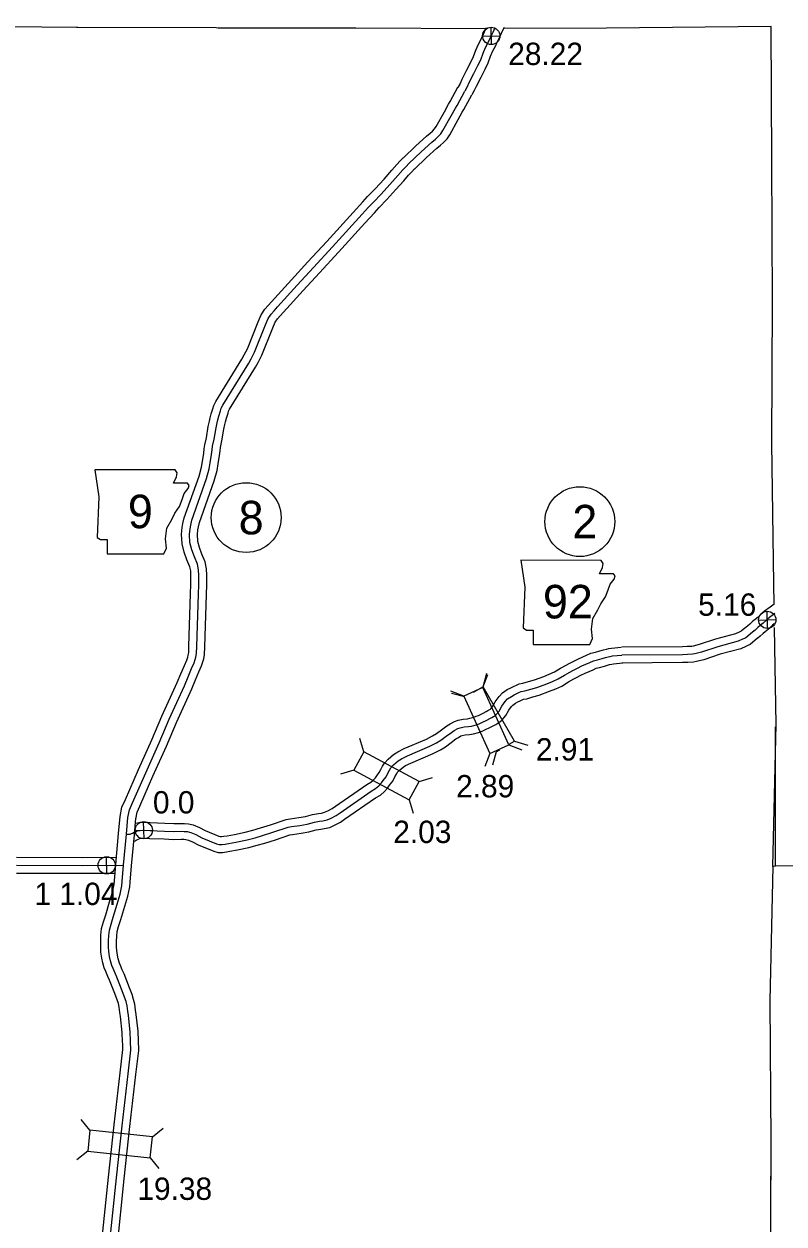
# Model space of a CAD drawing. Extents: x -83719 to 153526, y -11835 to 11446.
# Drawn here: x 795 to 1274, y 1580 to 2336 of the extents above; entities that cross this region are included whole.
import ezdxf

# ---------------------------------------------------------------- set-up
doc = ezdxf.new("R2010")
doc.units = 0
for name, color, linetype in [('Level 10', 7, 'Continuous'), ('Level 2', 7, 'Continuous'), ('Level 20', 7, 'Continuous'), ('Level 21', 7, 'Continuous'), ('Level 25', 7, 'Continuous'), ('Level 26', 7, 'Continuous'), ('Level 27', 7, 'Continuous'), ('Level 58', 7, 'Continuous'), ('Level 59', 7, 'Continuous')]:
    doc.layers.add(name, color=color, linetype=linetype)

msp = doc.modelspace()

# ---------------------------------------------------------------- linework, layer by layer
at = {"layer": 'Level 10'}
for points in [[(1086.18, 2334.05), (1085.8, 2333.23), (1084.18, 2329.7), (1082.81, 2326.69), (1081.1, 2323.5), (1079.49, 2319.63), (1077.96, 2315.64), (1076.32, 2312.23), (1073.82, 2307.3), (1070.83, 2301.42), (1069.71, 2298.97), (1068.37, 2296.46)], [(1097.56, 2334.16), (1096.15, 2331.78), (1094.89, 2329.04), (1093.27, 2325.53), (1091.77, 2322.26), (1090.15, 2319.21), (1088.78, 2315.93), (1087.15, 2311.68), (1085.29, 2307.8), (1082.73, 2302.77), (1079.84, 2297.07), (1078.67, 2294.53), (1077.19, 2291.75)], [(1034.06, 2252.15), (1041.85, 2259.6), (1048.64, 2265.7), (1050.89, 2267.55), (1052.26, 2268.81), (1053.64, 2270.31), (1054.69, 2271.88), (1059.82, 2280.98), (1062.49, 2285.93), (1063.5, 2287.54), (1068.39, 2296.5)], [(1040.97, 2244.92), (1048.65, 2252.26), (1055.16, 2258.11), (1057.45, 2260), (1059.35, 2261.74), (1061.52, 2264.11), (1063.21, 2266.62), (1068.58, 2276.15), (1071.14, 2280.9), (1072.13, 2282.49), (1077.17, 2291.71)], [(855.43, 1836.97), (856.63, 1842.75), (858.78, 1847.56), (866.99, 1866.45), (875.52, 1885.32), (881.75, 1900.23), (891.46, 1921.37), (893.7, 1926.84), (895.93, 1932.12), (897.4, 1935.53), (898.03, 1937.4), (898.37, 1938.57), (898.67, 1940.25), (898.86, 1944.25), (899.82, 1977.31), (900.09, 1983.14), (900.07, 1988.75), (899.96, 1991.78), (899.44, 1994.38), (897.59, 1998.66), (895.88, 2003.48), (894.46, 2008.75), (894.19, 2014.87), (894.59, 2018.97), (895.05, 2021.51), (895.92, 2025.14), (905.19, 2051.37), (906.76, 2057.2), (907.36, 2060.71), (908.15, 2065.82), (908.51, 2068.65), (908.77, 2071.09), (909.85, 2075.64), (911.04, 2082.78), (911.69, 2086.18), (912.21, 2088.29), (912.91, 2090.68), (913.85, 2093.93), (914.48, 2096.04), (915.71, 2098.58), (932.19, 2125.19), (933.72, 2127.83), (935.67, 2131.72), (942.52, 2148.75), (944.38, 2153.15), (946.68, 2156.65), (948.85, 2159.04), (950.89, 2161.38), (963.4, 2175.18), (973.69, 2186.42), (985.71, 2199.32), (1002.25, 2217.68), (1008.35, 2224.27), (1011.44, 2227.63), (1016.3, 2232.58), (1021.78, 2238.69), (1026.79, 2244.22), (1029.88, 2247.81), (1032.05, 2250.09), (1033.92, 2252.02)], [(865.3, 1835.35), (866.2, 1839.66), (867.93, 1843.53), (876.13, 1862.39), (884.69, 1881.33), (890.91, 1896.22), (900.63, 1917.38), (902.94, 1923), (905.13, 1928.2), (906.74, 1931.94), (907.59, 1934.42), (908.12, 1936.32), (908.63, 1939.12), (908.85, 1943.87), (909.81, 1976.93), (910.09, 1982.93), (910.07, 1988.95), (909.92, 1992.94), (909.05, 1997.37), (906.91, 2002.32), (905.43, 2006.46), (904.4, 2010.29), (904.21, 2014.6), (904.5, 2017.59), (904.84, 2019.45), (905.52, 2022.31), (914.75, 2048.4), (916.54, 2055.06), (917.23, 2059.11), (918.05, 2064.43), (918.44, 2067.48), (918.65, 2069.39), (919.66, 2073.66), (920.89, 2081.02), (921.46, 2084.03), (921.87, 2085.67), (922.51, 2087.89), (923.45, 2091.12), (923.83, 2092.42), (924.48, 2093.75), (940.78, 2120.05), (942.53, 2123.08), (944.8, 2127.61), (951.76, 2144.93), (953.24, 2148.41), (954.62, 2150.51), (956.33, 2152.4), (958.37, 2154.73), (970.79, 2168.44), (981.03, 2179.64), (993.08, 2192.57), (1009.63, 2210.93), (1015.7, 2217.49), (1018.69, 2220.74), (1023.59, 2225.74), (1029.21, 2231.99), (1034.29, 2237.6), (1037.29, 2241.09), (1039.26, 2243.15), (1041.1, 2245.05)], [(1267.75, 1970.81), (1265.19, 1968.95), (1261.55, 1966.27), (1259.89, 1964.85), (1257.56, 1962.6), (1255.65, 1961.1), (1254.08, 1959.75), (1252.35, 1958.13), (1250.93, 1956.96)], [(1250.97, 1956.98), (1247.15, 1953.87), (1246.81, 1953.71), (1245.66, 1953.14), (1243.33, 1952.07), (1230.79, 1948.76), (1220.43, 1945.34), (1216.54, 1944.3), (1215.71, 1944.14), (1212.96, 1943.98), (1209.82, 1943.91), (1171.7, 1943.67)], [(1267.83, 1958.47), (1267.78, 1958.44), (1266.63, 1957.46), (1264.14, 1955.05), (1262, 1953.37), (1260.76, 1952.31), (1258.97, 1950.63), (1257.32, 1949.26)], [(1257.29, 1949.23), (1252.55, 1945.37), (1251.17, 1944.71), (1249.94, 1944.11), (1246.71, 1942.63), (1233.63, 1939.17), (1223.3, 1935.75), (1218.77, 1934.54), (1216.93, 1934.19), (1213.36, 1933.99), (1209.97, 1933.91), (1171.77, 1933.67)], [(991.22, 1843.4), (1011.05, 1857.05), (1013.47, 1858.5), (1014.92, 1859.85), (1016.34, 1861.38), (1017.36, 1862.66), (1018.8, 1864.63), (1019.81, 1866.51), (1020.89, 1868.63), (1022.15, 1870.64), (1024.32, 1873.01), (1027.78, 1876.04), (1030.43, 1877.75), (1034.58, 1879.73), (1048.54, 1885.73), (1052.44, 1887.71), (1054.87, 1889.18), (1058.06, 1891.58), (1061.43, 1894.07), (1063.53, 1895.4), (1066.19, 1896.89), (1068.48, 1897.67), (1071.64, 1898.33), (1074.42, 1898.53), (1075.83, 1898.8), (1078.3, 1899.5), (1079.97, 1900.09), (1081.34, 1900.67), (1084.38, 1902.05), (1086.13, 1903.05), (1087.31, 1903.67), (1088.84, 1904.63), (1089.2, 1904.92), (1090.24, 1906.17), (1091.87, 1909.24), (1094.32, 1912.59), (1096.4, 1914.85), (1099.51, 1916.9), (1101.63, 1918.07), (1103.3, 1918.85), (1105.21, 1919.8), (1106.93, 1920.45), (1109.35, 1920.9), (1112.84, 1922.02), (1116.64, 1922.99), (1122.54, 1925.16), (1125.97, 1926.58), (1129.14, 1928.04), (1133.09, 1930.35), (1136.53, 1932.37), (1138.52, 1933.42), (1141.46, 1934.89), (1144.42, 1936.33), (1149.39, 1938.56), (1152.16, 1939.82), (1155.06, 1940.59), (1157.9, 1941.37), (1160.09, 1942.05), (1161.95, 1942.42), (1163.39, 1942.73), (1165.11, 1943.05), (1171.25, 1943.65)], [(996.9, 1835.16), (1016.45, 1848.63), (1019.5, 1850.46), (1022, 1852.78), (1023.92, 1854.85), (1025.31, 1856.58), (1027.28, 1859.28), (1028.67, 1861.87), (1029.6, 1863.69), (1030.15, 1864.56), (1031.33, 1865.86), (1033.81, 1868.03), (1035.31, 1869), (1038.7, 1870.62), (1052.78, 1876.67), (1057.3, 1878.96), (1060.48, 1880.89), (1064.04, 1883.56), (1067.09, 1885.81), (1068.66, 1886.81), (1070.28, 1887.72), (1071.12, 1888.01), (1073.03, 1888.41), (1075.73, 1888.6), (1078.13, 1889.06), (1081.33, 1889.96), (1083.6, 1890.77), (1085.36, 1891.52), (1088.94, 1893.14), (1090.93, 1894.28), (1092.29, 1894.99), (1094.7, 1896.5), (1096.28, 1897.8), (1098.58, 1900.56), (1100.36, 1903.91), (1102.06, 1906.24), (1102.92, 1907.17), (1104.69, 1908.33), (1106.18, 1909.16), (1107.65, 1909.84), (1109.21, 1910.62), (1109.62, 1910.78), (1111.81, 1911.19), (1115.6, 1912.4), (1119.61, 1913.42), (1126.19, 1915.85), (1129.98, 1917.42), (1133.76, 1919.16), (1138.15, 1921.72), (1141.4, 1923.63), (1143.08, 1924.52), (1145.88, 1925.92), (1148.66, 1927.27), (1153.51, 1929.45), (1155.55, 1930.38), (1157.65, 1930.94), (1160.69, 1931.76), (1162.57, 1932.35), (1163.98, 1932.63), (1165.34, 1932.92), (1166.5, 1933.14), (1172.22, 1933.69)], [(865.27, 1832.72), (867.35, 1833.13), (869.47, 1833.34), (874.34, 1833.14), (883.6, 1832.77), (889.3, 1832.54), (893.97, 1832.59), (896.03, 1832.57), (898.49, 1832.34), (901.48, 1831.67), (905.4, 1830.08), (909.02, 1828.11), (917.74, 1824.51), (918.57, 1824.29), (919.34, 1824.29), (920.83, 1824.51), (922.85, 1824.85), (927.48, 1825.69), (934.32, 1827.09), (939.17, 1828.4), (943.84, 1829.75), (950.21, 1831.76), (960.12, 1835.09), (962.66, 1835.48), (968.05, 1836.27), (972.26, 1836.97), (976.77, 1838.21), (980.44, 1838.88), (982.32, 1839.12), (984.36, 1839.61), (986.36, 1840.47), (989.1, 1841.9), (991.17, 1843.36)], [(843.57, 1565.3), (848.16, 1609.62), (851.67, 1642.64), (855.49, 1675.38), (857.16, 1690.06), (857.18, 1691.15), (857.09, 1693.55), (857.01, 1695), (856.75, 1700.86), (855.74, 1710.82), (855.32, 1713.5), (854.88, 1716.75), (854.36, 1718.97), (853.56, 1721.39), (852.06, 1725.37), (848.85, 1733.78), (847.73, 1736.12), (846.35, 1739.15), (845.48, 1741.47), (844.6, 1744.77), (843.92, 1747.64), (843.3, 1751.46), (843.23, 1754.66), (843.22, 1758.54), (843.29, 1762.22), (843.8, 1766.35), (844.95, 1770.48), (846.37, 1775.01), (848.8, 1783.19), (850.55, 1789.23), (851.65, 1794.04), (851.82, 1796.44), (852.69, 1806.67), (854.51, 1826.29), (855.44, 1836.89)], [(853.57, 1564.8), (858.1, 1608.57), (861.61, 1641.53), (865.42, 1674.23), (867.16, 1689.43), (867.18, 1691.27), (867.08, 1694.01), (866.99, 1695.5), (866.73, 1701.58), (865.66, 1712.1), (865.22, 1714.95), (864.72, 1718.57), (863.99, 1721.68), (863, 1724.71), (861.41, 1728.91), (858.05, 1737.72), (856.79, 1740.36), (855.59, 1742.98), (855.02, 1744.51), (854.3, 1747.21), (853.73, 1749.6), (853.28, 1752.38), (853.23, 1754.78), (853.22, 1758.45), (853.28, 1761.51), (853.63, 1764.4), (854.53, 1767.63), (855.94, 1772.08), (858.4, 1780.38), (860.24, 1786.73), (861.56, 1792.56), (861.79, 1795.64), (862.65, 1805.79), (864.47, 1825.4), (865.39, 1835.94)], [(864.29, 1821.44), (864.85, 1821.67), (865.62, 1822.09), (866.49, 1822.52), (867.45, 1822.92), (867.63, 1822.99), (868.81, 1823.22), (869.76, 1823.32), (873.94, 1823.14), (883.19, 1822.78), (889.15, 1822.53), (893.99, 1822.59), (895.53, 1822.57), (896.93, 1822.44), (898.48, 1822.1), (901.11, 1821.02), (904.71, 1819.07), (914.58, 1814.99), (917.29, 1814.3), (920.04, 1814.28), (922.41, 1814.64), (924.58, 1815), (929.38, 1815.87), (936.62, 1817.36), (941.86, 1818.77), (946.74, 1820.18), (953.31, 1822.25), (962.49, 1825.34), (964.15, 1825.59), (969.59, 1826.39), (974.41, 1827.19), (978.99, 1828.45), (981.96, 1828.99), (984.14, 1829.27), (987.54, 1830.1), (990.65, 1831.43), (994.33, 1833.34), (996.95, 1835.2)], [(790.11, 1811.3), (832.04, 1811.15), (852.86, 1811.22)], [(790.11, 1801.3), (832.04, 1801.15), (851.99, 1801.21)]]:
    msp.add_lwpolyline(points, dxfattribs=at)
at = {"layer": 'Level 2'}
for points in [[(1086.18, 2333.45), (1004.02, 2333.72), (917.28, 2333.83), (915.97, 2334.04), (828.89, 2334.2), (827.89, 2334.25), (740.6, 2334.98), (739.76, 2334.99), (653.01, 2335.57), (651.51, 2335.73), (565.12, 2336.25), (563.02, 2336.3), (541.2, 2336.4)], [(1161.97, 2333.81), (1097.56, 2333.66)], [(1267.63, 1970.8), (1267.41, 1983.54), (1266.19, 2072.17), (1266.74, 2161.01), (1266.28, 2250.16), (1265.77, 2334.77), (1161.97, 2333.81)], [(1266.85, 1805.47), (1268.99, 1894.88), (1267.9, 1956.04)], [(1268.55, 1805.54), (1268.55, 1893.54)], [(1621.3, 1807.8), (1606.36, 1807.91), (1581.42, 1808.09), (1533.07, 1808.42), (1444.66, 1807.1), (1443.89, 1807.15), (1354.56, 1806.81), (1353.29, 1806.81), (1268.55, 1805.54), (1266.85, 1805.47), (1264.9, 1720.81), (1265.66, 1632.13), (1265.22, 1545.63)], [(1321.85, 1806.34), (1268.55, 1805.54), (1266.85, 1805.47), (1264.9, 1720.81), (1265.66, 1632.13), (1265.16, 1533.69)]]:
    msp.add_lwpolyline(points, dxfattribs=at)
at = {"layer": 'Level 20'}
for p, q in [((1084.1, 1918.17), (1087.2, 1926.41)), ((1084.33, 1918.71), (1086.65, 1927.19)), ((1072.08, 1912.72), (1063.84, 1915.82)), ((1072.44, 1912.28), (1064.37, 1914.49)), ((1084.33, 1918.71), (1078.05, 1915.13)), ((1103.95, 1884.31), (1084.33, 1918.71)), ((1009.06, 1877.76), (1006.53, 1886.19)), ((1100.7, 1882.46), (1103.95, 1884.31)), ((1103.95, 1884.31), (1112.44, 1881.99)), ((1088.43, 1876.66), (1085.34, 1868.42)), ((1092.48, 1877.77), (1090.16, 1869.28)), ((1092.33, 1878.03), (1092.48, 1877.77)), ((1092.48, 1877.77), (1094.69, 1879.03)), ((1100.46, 1882.11), (1108.69, 1879.01)), ((1002.8, 1866.14), (994.38, 1863.61)), ((1043.93, 1858.99), (1052.36, 1861.52)), ((1037.67, 1847.37), (1040.2, 1838.94)), ((836.42, 1639.18), (830.89, 1646.03)), ((875.8, 1634.99), (882.64, 1640.52)), ((835.02, 1626.06), (828.18, 1620.53)), ((874.4, 1621.87), (879.93, 1615.02))]:
    msp.add_line(p, q, dxfattribs=at)
for points in [[(1072.08, 1912.72), (1088.43, 1876.66), (1100.46, 1882.11), (1084.1, 1918.17)], [(1002.8, 1866.14), (1037.67, 1847.37), (1043.93, 1858.99), (1009.06, 1877.76)], [(875.8, 1634.99), (836.42, 1639.18), (835.02, 1626.06), (874.4, 1621.87)]]:
    msp.add_lwpolyline(points, close=True, dxfattribs=at)
at = {"layer": 'Level 21'}
for points in [[(839.49, 2055.41), (842.03, 2038.49), (840.9, 2012.83), (843.15, 2011.42), (847.38, 2011.42), (847.38, 2002.4), (882.91, 2002.4), (884.6, 2006.06), (884.04, 2011.99), (884.88, 2018.75), (887.99, 2024.11), (889.96, 2028.06), (892.78, 2032.29), (894.47, 2036.8), (895.88, 2040.46), (898.42, 2043.57), (898.98, 2045.54), (897.85, 2046.95), (889.11, 2046.95), (891.09, 2050.9), (891.37, 2053.43), (890.2, 2055.38)], [(1107.99, 1998.39), (1110.53, 1981.47), (1109.4, 1955.82), (1111.66, 1954.41), (1115.89, 1954.41), (1115.89, 1945.38), (1151.41, 1945.38), (1153.11, 1949.05), (1152.54, 1954.97), (1153.39, 1961.74), (1156.49, 1967.09), (1158.46, 1971.04), (1161.28, 1975.27), (1162.98, 1979.78), (1164.38, 1983.45), (1166.92, 1986.55), (1167.49, 1988.52), (1166.36, 1989.93), (1157.62, 1989.93), (1159.59, 1993.88), (1159.87, 1996.42), (1158.7, 1998.37)]]:
    msp.add_lwpolyline(points, close=True, dxfattribs=at)
at = {"layer": 'Level 26'}
for p, q in [((1089.49, 2323.47), (1089.24, 2334.32)), ((1083.94, 2328.77), (1094.79, 2329.02)), ((1257.92, 1960.75), (1268.77, 1961)), ((1263.47, 1955.45), (1263.22, 1966.3)), ((870.51, 1822.85), (870.26, 1833.7)), ((864.96, 1828.15), (875.81, 1828.4)), ((847.13, 1800.75), (846.88, 1811.6)), ((841.58, 1806.05), (852.43, 1806.3))]:
    msp.add_line(p, q, dxfattribs=at)
for centre in [(1089.36, 2328.89), (1263.34, 1960.88), (870.38, 1828.28), (847, 1806.17)]:
    msp.add_circle(centre, 5.43, dxfattribs=at)
at = {"layer": 'Level 27'}
for centre in [(934.91, 2025.32), (1145.22, 2022.77)]:
    msp.add_circle(centre, 22, dxfattribs=at)
at = {"layer": 'Level 59'}
for points in [[(1091.65, 2333.96), (1090.35, 2331.13), (1088.72, 2327.62), (1087.29, 2324.47), (1085.62, 2321.36), (1084.13, 2317.78), (1082.56, 2313.66), (1080.8, 2310.01), (1078.28, 2305.04), (1075.34, 2299.25), (1074.19, 2296.75), (1072.78, 2294.11)], [(1037.51, 2248.54), (1045.25, 2255.93), (1051.9, 2261.91), (1054.17, 2263.77), (1055.81, 2265.28), (1057.58, 2267.21), (1058.95, 2269.25), (1064.2, 2278.57), (1066.81, 2283.41), (1067.82, 2285.01), (1072.78, 2294.11)], [(860.41, 1836.37), (861.41, 1841.2), (863.36, 1845.55), (871.56, 1864.42), (880.1, 1883.33), (886.33, 1898.23), (896.04, 1919.37), (898.32, 1924.92), (900.53, 1930.16), (902.07, 1933.74), (902.81, 1935.91), (903.25, 1937.45), (903.65, 1939.68), (903.86, 1944.06), (904.81, 1977.12), (905.09, 1983.04), (905.07, 1988.85), (904.94, 1992.36), (904.24, 1995.87), (902.25, 2000.49), (900.66, 2004.97), (899.43, 2009.52), (899.2, 2014.74), (899.54, 2018.28), (899.95, 2020.48), (900.72, 2023.73), (909.97, 2049.89), (911.65, 2056.13), (912.29, 2059.91), (913.1, 2065.12), (913.47, 2068.06), (913.71, 2070.24), (914.75, 2074.65), (915.97, 2081.9), (916.57, 2085.11), (917.04, 2086.98), (917.71, 2089.28), (918.65, 2092.53), (919.16, 2094.23), (920.09, 2096.17), (936.49, 2122.62), (938.13, 2125.46), (940.23, 2129.67), (947.14, 2146.84), (948.81, 2150.78), (950.65, 2153.58), (952.59, 2155.72), (954.63, 2158.06), (967.1, 2171.81), (977.36, 2183.03), (989.39, 2195.95), (1005.94, 2214.31), (1012.02, 2220.88), (1015.06, 2224.19), (1019.94, 2229.16), (1025.49, 2235.34), (1030.54, 2240.91), (1033.58, 2244.45), (1035.65, 2246.62), (1037.51, 2248.54)], [(1268.21, 1964.97), (1268.14, 1964.92), (1264.67, 1962.36), (1263.26, 1961.15), (1260.85, 1958.82), (1258.82, 1957.23), (1257.42, 1956.03), (1255.66, 1954.38), (1254.13, 1953.11)], [(1254.13, 1953.11), (1249.85, 1949.62), (1248.99, 1949.21), (1247.8, 1948.62), (1245.02, 1947.35), (1232.21, 1943.96), (1221.87, 1940.55), (1217.65, 1939.42), (1216.32, 1939.16), (1213.16, 1938.99), (1209.9, 1938.91), (1171.73, 1938.67)], [(994.06, 1839.28), (1013.75, 1852.84), (1016.49, 1854.48), (1018.46, 1856.31), (1020.13, 1858.12), (1021.33, 1859.62), (1023.04, 1861.95), (1024.24, 1864.19), (1025.25, 1866.16), (1026.15, 1867.6), (1027.82, 1869.44), (1030.8, 1872.04), (1032.87, 1873.37), (1036.64, 1875.17), (1050.66, 1881.2), (1054.87, 1883.33), (1057.68, 1885.04), (1061.05, 1887.57), (1064.26, 1889.94), (1066.1, 1891.11), (1068.23, 1892.31), (1069.8, 1892.84), (1072.34, 1893.37), (1075.07, 1893.57), (1076.98, 1893.93), (1079.81, 1894.73), (1081.78, 1895.43), (1083.35, 1896.1), (1086.66, 1897.59), (1088.53, 1898.66), (1089.8, 1899.33), (1091.77, 1900.56), (1092.74, 1901.36), (1094.41, 1903.37), (1096.12, 1906.57), (1098.19, 1909.41), (1099.66, 1911.01), (1102.1, 1912.61), (1103.9, 1913.61), (1105.47, 1914.35), (1107.21, 1915.21), (1108.28, 1915.61), (1110.58, 1916.04), (1114.22, 1917.21), (1118.12, 1918.21), (1124.37, 1920.5), (1127.97, 1922), (1131.45, 1923.6), (1135.62, 1926.04), (1138.96, 1928), (1140.8, 1928.97), (1143.67, 1930.4), (1146.54, 1931.8), (1151.45, 1934), (1153.85, 1935.1), (1156.36, 1935.77), (1159.29, 1936.56), (1161.33, 1937.2), (1162.97, 1937.53), (1164.37, 1937.83), (1165.8, 1938.09), (1171.73, 1938.67)], [(859.49, 1825.85), (861.79, 1825.8), (862.68, 1826.18), (863.31, 1826.52), (864.4, 1827.07), (865.63, 1827.58), (866.29, 1827.82), (868.08, 1828.18), (869.61, 1828.33), (874.14, 1828.14), (883.4, 1827.77), (889.22, 1827.54), (893.98, 1827.59), (895.78, 1827.57), (897.71, 1827.39), (899.98, 1826.88), (903.25, 1825.55), (906.87, 1823.59), (916.16, 1819.75), (917.93, 1819.3), (919.69, 1819.28), (921.62, 1819.57), (923.71, 1819.93), (928.43, 1820.78), (935.47, 1822.23), (940.51, 1823.58), (945.29, 1824.97), (951.76, 1827.01), (961.31, 1830.22), (963.4, 1830.54), (968.82, 1831.33), (973.34, 1832.08), (977.88, 1833.33), (981.2, 1833.94), (983.23, 1834.19), (985.95, 1834.85), (988.5, 1835.95), (991.71, 1837.62), (994.06, 1839.28)], [(848.57, 1565.05), (853.13, 1609.1), (856.64, 1642.08), (860.45, 1674.8), (862.16, 1689.74), (862.18, 1691.21), (862.08, 1693.78), (862, 1695.25), (861.74, 1701.22), (860.7, 1711.46), (860.27, 1714.23), (859.8, 1717.66), (859.17, 1720.32), (858.28, 1723.05), (856.74, 1727.14), (853.45, 1735.75), (852.26, 1738.24), (850.97, 1741.06), (850.25, 1742.99), (849.45, 1745.99), (848.82, 1748.62), (848.29, 1751.92), (848.23, 1754.72), (848.22, 1758.49), (848.28, 1761.87), (848.71, 1765.38), (849.74, 1769.06), (851.16, 1773.55), (853.6, 1781.78), (855.4, 1787.98), (856.6, 1793.3), (856.81, 1796.04), (857.67, 1806.23), (859.49, 1825.85), (860.41, 1836.37)], [(790.11, 1806.3), (832.04, 1806.15), (857.67, 1806.23)]]:
    msp.add_lwpolyline(points, dxfattribs=at)

# ---------------------------------------------------------------- texts
at = {"layer": 'Level 21'}
for s, p in [('9', (860.36, 2018.61)), ('92', (1121.95, 1961.78))]:
    msp.add_text(s, height=21.12, dxfattribs=at).set_placement(p)
at = {"layer": 'Level 25'}
for s, p in [('28.22', (1100.06, 2310.55)), ('5.16', (1219.76, 1963.44)), ('0.0', (876.13, 1838.84)), ('1 1.04', (801.42, 1781.14))]:
    msp.add_text(s, height=14.08, dxfattribs=at).set_placement(p)
at = {"layer": 'Level 27'}
for s, p in [('8', (930.19, 2014.76)), ('2', (1140.5, 2012.21))]:
    msp.add_text(s, height=21.12, dxfattribs=at).set_placement(p)
at = {"layer": 'Level 58'}
for s, p in [('2.91', (1117.5, 1872.22)), ('2.89', (1067.22, 1848.98)), ('2.03', (1027.62, 1820.21)), ('19.38', (866.33, 1595.3))]:
    msp.add_text(s, height=14.08, dxfattribs=at).set_placement(p)

doc.saveas('drawing.dxf')
